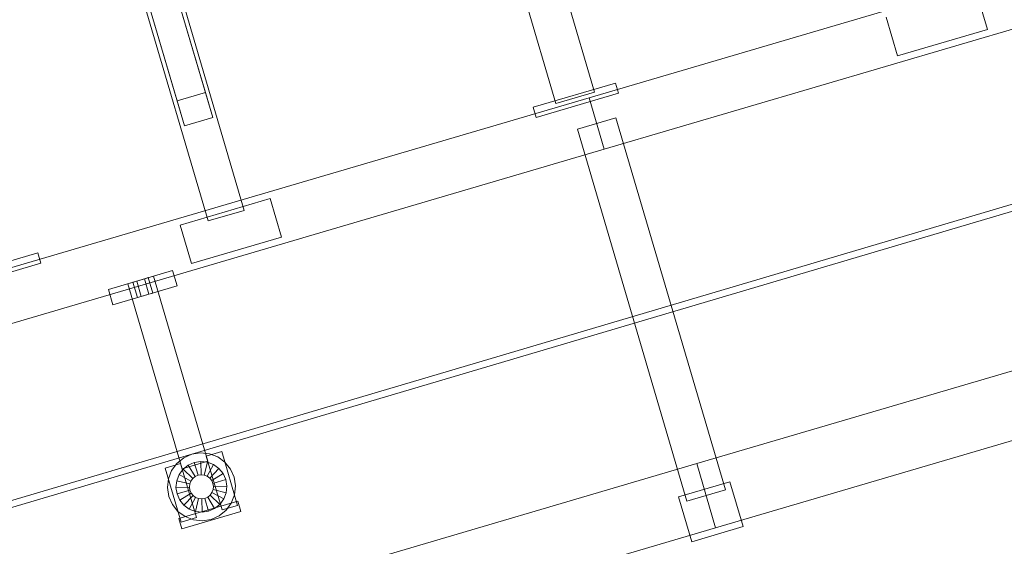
# Model space of a CAD drawing. Header units: millimetres. Extents: x -4395 to 65662, y -65530 to 6847.
# Tile 599 of 656: x 9071 to 9807, y 2374 to 2768. Entities that reach past the tile are written whole.
import ezdxf

# ---------------------------------------------------------------- set-up
doc = ezdxf.new("R2010")
doc.units = ezdxf.units.MM
doc.layers.add('COTAS_P', color=1, linetype='Continuous', lineweight=0)
doc.layers.add('lateral_C01', color=7, linetype='Continuous', lineweight=0)
doc.dimstyles.new('R19_100', dxfattribs={"dimtxt": 250, "dimasz": 150, "dimexe": 150, "dimexo": 80, "dimgap": 100, "dimtad": 1, "dimtih": 1, "dimtoh": 1, "dimdsep": 46, "dimcen": 0.09, "dimadec": 0, "dimazin": 0, "dimtfac": 1, "dimtdec": 4, "dimtofl": 0, "dimtmove": 0, "dimatfit": 3, "dimfxl": 1, "dimtolj": 1, "dimtzin": 0, "dimarcsym": 0})

# ---------------------------------------------------------------- blocks, each defined once
blk = doc.blocks.new('DIM_R33_1')
at = {"layer": 'COTAS_P'}
for p, q in [((795.97, 1103.41), (9904.9, 3783.41)), ((9904.9, 3783.41), (9748.3, 3784.24)), ((9904.9, 3783.41), (9773.7, 3697.9)), ((10158.93, 2920), (9904.9, 3783.41)), ((795.97, 1103.41), (927.17, 1188.91)), ((1050, 240), (795.97, 1103.41)), ((795.97, 1103.41), (952.57, 1102.57))]:
    blk.add_line(p, q, dxfattribs=at)
blk.add_text('9495 P', height=250, rotation=16.39477, dxfattribs=at).set_placement((5322.21, 2539.34))

msp = doc.modelspace()

# ---------------------------------------------------------------- linework, layer by layer
at = {"layer": 'lateral_C01'}
for p, q in [((9238.701, 2625.278), (9175.194, 2841.129)), ((9148.332, 2833.226), (9211.839, 2617.375)), ((9151.287, 2833.812), (9188.545, 2707.179)), ((9209.65, 2713.388), (9172.393, 2840.021)), ((9215.141, 2694.725), (9177.884, 2821.357)), ((9194.036, 2688.515), (9156.778, 2815.148)), ((9496.424, 2709.444), (9822.599, 2805.41)), ((9500.374, 2713.733), (9475.478, 2798.35)), ((9446.698, 2789.882), (9471.593, 2705.265)), ((9794.105, 2760.543), (9785.637, 2789.323)), ((9507.714, 2671.07), (9833.889, 2767.036)), ((9718.483, 2769.565), (9726.951, 2740.785)), ((9726.951, 2740.785), (9794.105, 2760.543)), ((1105.699, 51.872), (10210.031, 2747.406)), ((1107.119, 47.078), (10211.451, 2742.611)), ((9454.72, 2702.386), (9516.118, 2720.45)), ((9518.376, 2712.775), (9516.118, 2720.45)), ((8345.216, 2370.739), (9496.424, 2709.444)), ((9209.65, 2713.388), (9188.545, 2707.179)), ((9215.141, 2694.725), (9209.65, 2713.388)), ((9456.978, 2694.711), (9518.376, 2712.775)), ((9471.593, 2705.265), (9500.374, 2713.733)), ((9496.424, 2709.444), (9507.714, 2671.07)), ((9188.545, 2707.179), (9194.036, 2688.515)), ((9454.72, 2702.386), (9456.978, 2694.711)), ((9194.036, 2688.515), (9215.141, 2694.725)), ((9516.459, 2694.491), (9487.679, 2686.023)), ((9516.459, 2694.491), (9598.313, 2416.282)), ((9569.532, 2407.814), (9487.679, 2686.023)), ((8356.506, 2332.365), (9507.714, 2671.07)), ((9190.846, 2614.326), (9258, 2634.083)), ((9266.468, 2605.303), (9258, 2634.083)), ((9211.839, 2617.375), (9238.701, 2625.278)), ((9190.846, 2614.326), (9199.314, 2585.545)), ((9199.314, 2585.545), (9266.468, 2605.303)), ((9023.017, 2575.371), (9084.415, 2593.436)), ((9086.673, 2585.761), (9084.415, 2593.436)), ((9025.275, 2567.697), (9086.673, 2585.761)), ((9137.239, 2566.24), (9185.206, 2580.352)), ((9151.629, 2570.473), (9170.816, 2576.118)), ((9211.517, 2437.781), (9170.816, 2576.118)), ((9188.593, 2568.84), (9185.206, 2580.352)), ((9140.626, 2554.727), (9188.593, 2568.84)), ((9151.629, 2570.473), (9192.33, 2432.136)), ((9155.467, 2571.602), (9158.345, 2572.449)), ((9155.467, 2571.602), (9158.854, 2560.09)), ((9158.345, 2572.449), (9164.101, 2574.143)), ((9161.732, 2560.937), (9158.345, 2572.449)), ((9164.101, 2574.143), (9166.979, 2574.989)), ((9167.488, 2562.631), (9164.101, 2574.143)), ((9170.366, 2563.477), (9166.979, 2574.989)), ((9137.239, 2566.24), (9140.626, 2554.727)), ((9161.732, 2560.937), (9158.854, 2560.09)), ((9161.732, 2560.937), (9167.488, 2562.631)), ((9167.488, 2562.631), (9170.366, 2563.477)), ((9576.866, 2436.032), (9903.042, 2531.998)), ((9590.979, 2388.065), (9917.154, 2484.031)), ((9193.49, 2440.331), (9199.553, 2443.017)), ((9199.553, 2443.017), (9206.104, 2444.043)), ((9206.104, 2444.043), (9212.697, 2443.337)), ((9210.388, 2441.619), (9221.9, 2445.006)), ((9212.697, 2443.337), (9218.883, 2440.95)), ((9233.755, 2404.713), (9221.9, 2445.006)), ((8425.658, 2097.327), (9576.866, 2436.032)), ((9179.689, 2432.587), (9191.201, 2435.974)), ((9184.422, 2430.811), (9188.33, 2436.168)), ((9188.33, 2436.168), (9193.49, 2440.331)), ((9203.056, 2395.681), (9191.201, 2435.974)), ((9192.33, 2432.136), (9211.517, 2437.781)), ((9196.824, 2434.868), (9201.359, 2436.877)), ((9201.359, 2436.877), (9206.259, 2437.644)), ((9204.182, 2427.284), (9201.359, 2436.877)), ((9206.503, 2427.647), (9206.259, 2437.644)), ((9206.259, 2437.644), (9211.191, 2437.117)), ((9208.839, 2427.397), (9211.191, 2437.117)), ((9210.388, 2441.619), (9222.243, 2401.326)), ((9211.191, 2437.117), (9215.819, 2435.331)), ((9218.883, 2440.95), (9224.24, 2437.042)), ((9224.24, 2437.042), (9228.403, 2431.882)), ((9576.866, 2436.032), (9590.979, 2388.065)), ((9179.689, 2432.587), (9191.544, 2392.294)), ((9182.035, 2424.625), (9184.422, 2430.811)), ((9190.041, 2427.747), (9192.964, 2431.754)), ((9192.964, 2431.754), (9196.824, 2434.868)), ((9200.205, 2424.857), (9192.964, 2431.754)), ((9202.034, 2426.332), (9196.824, 2434.868)), ((9211.031, 2426.551), (9215.819, 2435.331)), ((9212.929, 2425.167), (9219.826, 2432.408)), ((9214.404, 2423.338), (9222.94, 2428.548)), ((9215.819, 2435.331), (9219.826, 2432.408)), ((9219.826, 2432.408), (9222.94, 2428.548)), ((9222.94, 2428.548), (9224.949, 2424.013)), ((9228.403, 2431.882), (9231.089, 2425.819)), ((9181.329, 2418.032), (9182.035, 2424.625)), ((9187.728, 2418.188), (9188.255, 2423.119)), ((9188.255, 2423.119), (9190.041, 2427.747)), ((9197.974, 2420.767), (9188.255, 2423.119)), ((9198.821, 2422.959), (9190.041, 2427.747)), ((9197.974, 2420.767), (9198.821, 2422.959)), ((9198.821, 2422.959), (9200.205, 2424.857)), ((9200.205, 2424.857), (9202.034, 2426.332)), ((9202.034, 2426.332), (9204.182, 2427.284)), ((9204.182, 2427.284), (9206.503, 2427.647)), ((9206.503, 2427.647), (9208.839, 2427.397)), ((9208.839, 2427.397), (9211.031, 2426.551)), ((9211.031, 2426.551), (9212.929, 2425.167)), ((9212.929, 2425.167), (9214.404, 2423.338)), ((9214.404, 2423.338), (9215.356, 2421.19)), ((9224.949, 2424.013), (9215.356, 2421.19)), ((9215.356, 2421.19), (9215.719, 2418.869)), ((9224.949, 2424.013), (9225.716, 2419.113)), ((9231.089, 2425.819), (9232.114, 2419.268)), ((9563.324, 2411.2), (9601.698, 2422.49)), ((9611.577, 2388.913), (9601.698, 2422.49)), ((9182.355, 2411.481), (9181.329, 2418.032)), ((9197.725, 2418.431), (9187.728, 2418.188)), ((9188.494, 2413.287), (9187.728, 2418.188)), ((9198.088, 2416.11), (9188.494, 2413.287)), ((9199.04, 2413.962), (9190.504, 2408.752)), ((9197.725, 2418.431), (9197.974, 2420.767)), ((9198.088, 2416.11), (9197.725, 2418.431)), ((9199.04, 2413.962), (9198.088, 2416.11)), ((9200.515, 2412.133), (9199.04, 2413.962)), ((9214.623, 2414.341), (9213.239, 2412.443)), ((9215.469, 2416.533), (9214.623, 2414.341)), ((9214.623, 2414.341), (9223.403, 2409.553)), ((9215.719, 2418.869), (9215.469, 2416.533)), ((9215.469, 2416.533), (9225.189, 2414.181)), ((9215.719, 2418.869), (9225.716, 2419.113)), ((9225.189, 2414.181), (9223.403, 2409.553)), ((9225.716, 2419.113), (9225.189, 2414.181)), ((9232.114, 2419.268), (9231.409, 2412.675)), ((9598.313, 2416.282), (9569.532, 2407.814)), ((9185.041, 2405.418), (9182.355, 2411.481)), ((9190.504, 2408.752), (9188.494, 2413.287)), ((9189.738, 2394.89), (9233.867, 2407.874)), ((9193.618, 2404.892), (9190.504, 2408.752)), ((9200.515, 2412.133), (9193.618, 2404.892)), ((9202.413, 2410.749), (9197.625, 2401.969)), ((9202.413, 2410.749), (9200.515, 2412.133)), ((9204.605, 2409.903), (9202.253, 2400.183)), ((9204.605, 2409.903), (9202.413, 2410.749)), ((9206.941, 2409.653), (9204.605, 2409.903)), ((9209.262, 2410.016), (9206.941, 2409.653)), ((9206.941, 2409.653), (9207.184, 2399.656)), ((9211.41, 2410.968), (9209.262, 2410.016)), ((9209.262, 2410.016), (9212.085, 2400.423)), ((9213.239, 2412.443), (9211.41, 2410.968)), ((9211.41, 2410.968), (9216.62, 2402.432)), ((9213.239, 2412.443), (9220.48, 2405.546)), ((9223.403, 2409.553), (9220.48, 2405.546)), ((9229.022, 2406.489), (9225.114, 2401.132)), ((9231.409, 2412.675), (9229.022, 2406.489)), ((9236.125, 2400.199), (9233.867, 2407.874)), ((9563.324, 2411.2), (9573.203, 2377.623)), ((9189.204, 2400.258), (9185.041, 2405.418)), ((9194.561, 2396.35), (9189.204, 2400.258)), ((9191.996, 2387.215), (9236.125, 2400.199)), ((9197.625, 2401.969), (9193.618, 2404.892)), ((9202.253, 2400.183), (9197.625, 2401.969)), ((9207.184, 2399.656), (9202.253, 2400.183)), ((9212.085, 2400.423), (9207.184, 2399.656)), ((9216.62, 2402.432), (9212.085, 2400.423)), ((9220.48, 2405.546), (9216.62, 2402.432)), ((9225.114, 2401.132), (9219.954, 2396.969)), ((9222.243, 2401.326), (9233.755, 2404.713)), ((9189.738, 2394.89), (9191.996, 2387.215)), ((9191.544, 2392.294), (9203.056, 2395.681)), ((9200.747, 2393.963), (9194.561, 2396.35)), ((9207.34, 2393.258), (9200.747, 2393.963)), ((9213.891, 2394.283), (9207.34, 2393.258)), ((9219.954, 2396.969), (9213.891, 2394.283)), ((8439.771, 2049.36), (9590.979, 2388.065)), ((9573.203, 2377.623), (9611.577, 2388.913))]:
    msp.add_line(p, q, dxfattribs=at)

# ---------------------------------------------------------------- dimensions: what is measured, and where the dimension line sits
at = {"layer": 'COTAS_P'}
dim = msp.add_aligned_dim(p1=(1050, 240), p2=(10158.931, 2920), distance=900, text='<> P', dimstyle='R19_100', dxfattribs=at)
dim.commit()
dim.dimension.update_dxf_attribs({"geometry": 'DIM_R33_1', "text_midpoint": (5350.437, 2443.406)})

doc.saveas('drawing.dxf')
